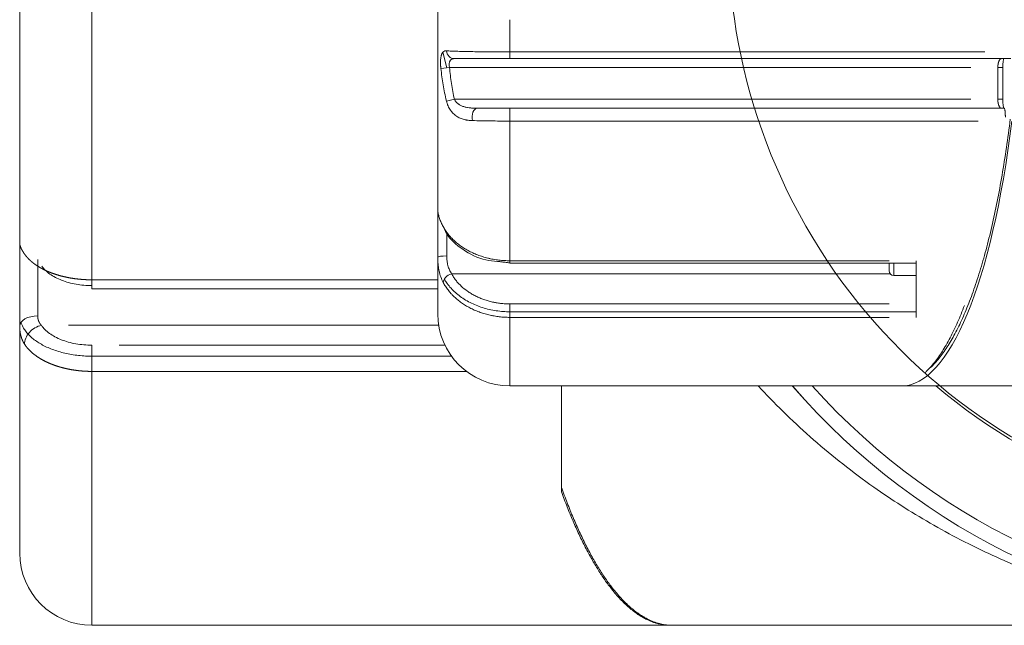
# Model space of a CAD drawing. Header units: millimetres. Extents: x 25069 to 61396, y 8621 to 21558.
# Tile 414 of 656: x 51261 to 51370, y 15318 to 15385. Entities that reach past the tile are written whole.
import ezdxf

# ---------------------------------------------------------------- set-up
doc = ezdxf.new("R2010")
doc.units = ezdxf.units.MM
doc.layers.add('10', color=7, linetype='Continuous')

msp = doc.modelspace()

# ---------------------------------------------------------------- linework, layer by layer
at = {"layer": '10', "color": 7, "linetype": 'Continuous', "lineweight": 15}
for p, q in [((51269.345, 15434.371), (51269.345, 15356.629)), ((51261.345, 15360.708), (51261.345, 15429.036)), ((51261.345, 15360.712), (51261.345, 15429.032)), ((51307.645, 15364.466), (51307.645, 15388.41)), ((51315.645, 15385.433), (51315.645, 15381.862)), ((51308.222, 15381.847), (51308.658, 15380.092)), ((51309.482, 15381.122), (51370.088, 15381.122)), ((51315.645, 15381.862), (51315.645, 15381.122)), ((51315.645, 15381.862), (51368.231, 15381.862)), ((51371.112, 15381.122), (51315.645, 15381.122)), ((51307.993, 15380.024), (51308.949, 15380.122)), ((51366.678, 15380.122), (51308.949, 15380.122)), ((51369.678, 15376.622), (51369.678, 15380.122)), ((51370.231, 15380.122), (51369.678, 15380.122)), ((51370.231, 15380.122), (51370.231, 15376.622)), ((51308.611, 15376.43), (51309.49, 15376.622)), ((51309.49, 15376.622), (51366.677, 15376.622)), ((51370.231, 15376.622), (51369.678, 15376.622)), ((51370.088, 15375.622), (51311.992, 15375.622)), ((51315.645, 15375.622), (51370.39, 15375.622)), ((51315.645, 15374.209), (51315.645, 15375.622)), ((51367.503, 15374.209), (51315.645, 15374.209)), ((51315.645, 15374.209), (51315.645, 15358.74)), ((51307.645, 15364.466), (51307.645, 15359.129)), ((51308.645, 15361.794), (51308.645, 15359.278)), ((51261.345, 15360.712), (51261.345, 15351.511)), ((51263.345, 15358.872), (51263.345, 15352.632)), ((51307.645, 15352.872), (51307.645, 15359.129)), ((51307.645, 15352.872), (51307.645, 15359.112)), ((51315.645, 15358.74), (51357.644, 15358.74)), ((51315.645, 15358.463), (51315.645, 15358.74)), ((51315.645, 15358.463), (51360.645, 15358.463)), ((51357.645, 15357.622), (51357.645, 15358.463)), ((51358.145, 15357.122), (51358.145, 15358.463)), ((51360.645, 15352.472), (51360.645, 15358.74)), ((51357.761, 15357.301), (51309.182, 15357.301)), ((51358.145, 15357.122), (51360.645, 15357.122)), ((51269.345, 15355.629), (51269.345, 15356.629)), ((51269.345, 15356.629), (51307.644, 15356.629)), ((51269.345, 15355.629), (51307.644, 15355.629)), ((51315.645, 15353.963), (51357.644, 15353.963)), ((51315.645, 15352.472), (51315.645, 15353.963)), ((51315.645, 15353.092), (51360.645, 15353.092)), ((51261.345, 15326.372), (51261.345, 15351.511)), ((51266.75, 15351.595), (51307.747, 15351.595)), ((51357.644, 15352.472), (51315.645, 15352.472)), ((51315.645, 15352.472), (51315.645, 15344.872)), ((51261.345, 15326.372), (51261.345, 15351.5)), ((51269.345, 15346.488), (51269.345, 15349.391)), ((51272.345, 15349.391), (51308.441, 15349.391)), ((51269.345, 15348.173), (51309.17, 15348.173)), ((51310.823, 15346.488), (51269.345, 15346.488)), ((51269.345, 15346.488), (51269.345, 15318.372)), ((51315.645, 15344.872), (51358.434, 15344.872)), ((51321.345, 15344.873), (51321.345, 15333.16)), ((51321.345, 15333.648), (51321.345, 15344.873)), ((51358.434, 15344.872), (51359.027, 15344.872)), ((51359.027, 15344.872), (51453.064, 15344.872)), ((51269.345, 15318.372), (51333.635, 15318.372)), ((51333.459, 15318.372), (51404.845, 15318.372))]:
    msp.add_line(p, q, dxfattribs=at)
for centre, radius, start, end in [((51404.845, 15394.872), 65.014, 129.735, 90), ((51358.145, 15357.622), 0.5, 180, 270), ((51315.645, 15352.872), 8, 180, 270), ((51404.845, 15394.872), 76.5, 220.81151, 268.94423), ((51404.845, 15394.872), 76.5, 220.8183, 268.9487), ((51404.845, 15394.872), 74.857, 221.90625, 270), ((51404.845, 15394.872), 65.316, 229.95, 270), ((51269.345, 15326.372), 8, 180, 270)]:
    msp.add_arc(centre, radius, start, end, dxfattribs=at)
for centre, major_axis, ratio, start_param, end_param in [((51309.487, 15382.122), (0, 1), 0.8875783, 1.7050048, 3.1415927), ((51312.01, 15374.622), (0, -1), 0.5567076, 3.1415927, 5.0813855), ((51359.027, 15394.872), (0, 50), 0.2679492, 3.1415927, 4.286352), ((51308.645, 15359.129), (-1, 0), 0.1485803, 4.712389, 6.2831853), ((51309.182, 15356.658), (-0.881, -0.473), 0.5944741, 4.4034464, 6.0328605), ((51263.345, 15351.511), (-2, 0), 0.5600851, 4.712389, 6.2831853), ((51263.75, 15349.957), (-1.659, -1.117), 0.764103, 4.2370459, 5.8359627)]:
    msp.add_ellipse(centre, major_axis=major_axis, ratio=ratio, start_param=start_param, end_param=end_param, dxfattribs=at)
for points, knots in [([(51307.993, 15380.024), (51307.985, 15380.095), (51307.978, 15380.167), (51307.97, 15380.273), (51307.967, 15380.309), (51307.963, 15380.38), (51307.962, 15380.415), (51307.957, 15380.52), (51307.954, 15380.656), (51307.956, 15380.788), (51307.96, 15380.884), (51307.961, 15380.916), (51307.964, 15380.963), (51307.965, 15380.979), (51307.967, 15381.01), (51307.973, 15381.086), (51307.98, 15381.158), (51307.995, 15381.268), (51308.004, 15381.32), (51308.019, 15381.395), (51308.025, 15381.419), (51308.036, 15381.466), (51308.042, 15381.489), (51308.062, 15381.556), (51308.076, 15381.596), (51308.099, 15381.653), (51308.107, 15381.671), (51308.124, 15381.706), (51308.133, 15381.723), (51308.179, 15381.801), (51308.22, 15381.851), (51308.29, 15381.908), (51308.315, 15381.925), (51308.354, 15381.945), (51308.367, 15381.951), (51308.395, 15381.962), (51308.409, 15381.967), (51308.48, 15381.987), (51308.541, 15381.992), (51308.608, 15381.988)], [0, 0, 0, 0, 0.0625, 0.0625, 0.09375, 0.09375, 0.125, 0.125, 0.1875, 0.25, 0.25, 0.28125, 0.28125, 0.296875, 0.296875, 0.3125, 0.375, 0.375, 0.4375, 0.4375, 0.46875, 0.46875, 0.5, 0.5, 0.5625, 0.5625, 0.59375, 0.59375, 0.625, 0.625, 0.75, 0.75, 0.8125, 0.8125, 0.84375, 0.84375, 0.875, 0.875, 1, 1, 1, 1]), ([(51308.608, 15381.988), (51308.777, 15381.978), (51308.966, 15381.968), (51309.227, 15381.957), (51309.307, 15381.954), (51309.39, 15381.95), (51309.446, 15381.948), (51309.475, 15381.947), (51309.618, 15381.942), (51309.737, 15381.938), (51310.104, 15381.926), (51310.366, 15381.919), (51310.781, 15381.909), (51310.924, 15381.906), (51311.144, 15381.901), (51311.218, 15381.9), (51311.369, 15381.897), (51311.445, 15381.896), (51311.833, 15381.889), (51312.152, 15381.884), (51312.809, 15381.876), (51313.147, 15381.873), (51313.582, 15381.869), (51313.713, 15381.868), (51313.846, 15381.867), (51313.934, 15381.867), (51313.979, 15381.867), (51314.201, 15381.865), (51314.38, 15381.864), (51314.918, 15381.862), (51315.28, 15381.862), (51315.645, 15381.862)], [0, 0, 0, 0, 0.125, 0.125, 0.15625, 0.171875, 0.171875, 0.1875, 0.1875, 0.25, 0.25, 0.375, 0.375, 0.4375, 0.4375, 0.46875, 0.46875, 0.5, 0.5, 0.625, 0.625, 0.75, 0.75, 0.78125, 0.796875, 0.796875, 0.8125, 0.8125, 0.875, 0.875, 1, 1, 1, 1]), ([(51309.487, 15381.122), (51309.435, 15381.122), (51309.385, 15381.118), (51309.314, 15381.105), (51309.29, 15381.1), (51309.246, 15381.086), (51309.224, 15381.078), (51309.163, 15381.049), (51309.126, 15381.025), (51309.084, 15380.985), (51309.076, 15380.977), (51309.06, 15380.96), (51309.053, 15380.95), (51309.031, 15380.922), (51309.018, 15380.901), (51308.994, 15380.856), (51308.983, 15380.831), (51308.964, 15380.78), (51308.947, 15380.727), (51308.935, 15380.668), (51308.928, 15380.622), (51308.926, 15380.606), (51308.923, 15380.574), (51308.921, 15380.558), (51308.918, 15380.508), (51308.915, 15380.442), (51308.918, 15380.372), (51308.923, 15380.302), (51308.926, 15380.265), (51308.936, 15380.194), (51308.942, 15380.158), (51308.949, 15380.122)], [0, 0, 0, 0, 0.125, 0.125, 0.1875, 0.1875, 0.25, 0.25, 0.375, 0.375, 0.40625, 0.40625, 0.4375, 0.4375, 0.5, 0.5, 0.5625, 0.5625, 0.625, 0.6875, 0.6875, 0.71875, 0.71875, 0.75, 0.75, 0.8125, 0.875, 0.875, 0.9375, 0.9375, 1, 1, 1, 1]), ([(51315.645, 15381.122), (51315.325, 15381.122), (51315.008, 15381.122), (51314.535, 15381.122), (51314.379, 15381.122), (51314.183, 15381.122), (51314.144, 15381.122), (51314.067, 15381.122), (51313.95, 15381.122), (51313.835, 15381.122), (51313.455, 15381.122), (51313.159, 15381.122), (51312.583, 15381.122), (51312.303, 15381.122), (51311.761, 15381.122), (51311.505, 15381.122), (51311.02, 15381.122), (51310.792, 15381.122), (51310.471, 15381.122), (51310.368, 15381.122), (51310.243, 15381.122), (51310.218, 15381.122), (51310.169, 15381.122), (51310.097, 15381.122), (51310.027, 15381.122), (51309.799, 15381.122), (51309.635, 15381.122), (51309.487, 15381.122)], [0, 0, 0, 0, 0.125, 0.125, 0.1875, 0.1875, 0.203125, 0.203125, 0.21875, 0.25, 0.25, 0.375, 0.375, 0.5, 0.5, 0.625, 0.625, 0.75, 0.75, 0.8125, 0.8125, 0.828125, 0.828125, 0.84375, 0.875, 0.875, 1, 1, 1, 1]), ([(51369.678, 15380.122), (51369.678, 15380.131), (51369.678, 15380.151), (51369.679, 15380.179), (51369.68, 15380.208), (51369.681, 15380.237), (51369.683, 15380.266), (51369.685, 15380.295), (51369.687, 15380.324), (51369.69, 15380.352), (51369.693, 15380.381), (51369.696, 15380.41), (51369.7, 15380.438), (51369.704, 15380.467), (51369.708, 15380.495), (51369.713, 15380.523), (51369.718, 15380.55), (51369.724, 15380.578), (51369.73, 15380.605), (51369.736, 15380.631), (51369.743, 15380.658), (51369.75, 15380.684), (51369.757, 15380.709), (51369.765, 15380.734), (51369.773, 15380.759), (51369.781, 15380.783), (51369.79, 15380.806), (51369.805, 15380.843), (51369.827, 15380.893), (51369.859, 15380.95), (51369.894, 15381.003), (51369.92, 15381.033), (51369.936, 15381.049), (51369.939, 15381.052), (51369.942, 15381.055), (51369.945, 15381.057), (51369.948, 15381.06), (51369.952, 15381.063), (51369.955, 15381.066), (51369.959, 15381.069), (51369.962, 15381.072), (51369.966, 15381.075), (51369.97, 15381.078), (51369.974, 15381.081), (51369.978, 15381.084), (51369.982, 15381.087), (51369.986, 15381.089), (51369.99, 15381.092), (51369.995, 15381.095), (51369.999, 15381.097), (51370.004, 15381.1), (51370.009, 15381.102), (51370.013, 15381.104), (51370.018, 15381.106), (51370.023, 15381.109), (51370.028, 15381.11), (51370.034, 15381.112), (51370.039, 15381.114), (51370.044, 15381.116), (51370.05, 15381.117), (51370.055, 15381.118), (51370.061, 15381.119), (51370.066, 15381.12), (51370.072, 15381.121), (51370.078, 15381.121), (51370.084, 15381.122), (51370.088, 15381.122), (51370.09, 15381.122)], [0, 0, 0, 0, 0.0174996, 0.0350797, 0.0527432, 0.0704925, 0.0883304, 0.1062594, 0.124282, 0.1424006, 0.1606178, 0.1789359, 0.1973572, 0.2158842, 0.2345191, 0.2532642, 0.2721216, 0.2910935, 0.3101821, 0.3293894, 0.3487174, 0.3681683, 0.387744, 0.4074463, 0.4272773, 0.4472387, 0.4673325, 0.4875603, 0.5456912, 0.6073263, 0.6724924, 0.7412124, 0.7462039, 0.7513367, 0.7566108, 0.7620261, 0.7675826, 0.7732805, 0.7791196, 0.7851001, 0.7912219, 0.7974849, 0.8038893, 0.810435, 0.8171221, 0.8239504, 0.8309202, 0.8380312, 0.8452836, 0.8526773, 0.8602124, 0.8678889, 0.8757067, 0.8836659, 0.8917664, 0.9000083, 0.9083916, 0.9169162, 0.9255822, 0.9343896, 0.9433384, 0.9524285, 0.96166, 0.971033, 0.9805473, 0.9902029, 1, 1, 1, 1]), ([(51370.334, 15381.138), (51370.322, 15381.086), (51370.31, 15381.032), (51370.285, 15380.892), (51370.273, 15380.803), (51370.252, 15380.617), (51370.244, 15380.52), (51370.234, 15380.323), (51370.231, 15380.222), (51370.231, 15380.122)], [0, 0, 0, 0, 0.1838681, 0.1838681, 0.4559121, 0.4559121, 0.727956, 0.727956, 1, 1, 1, 1]), ([(51308.611, 15376.43), (51308.468, 15377.021), (51308.349, 15377.618), (51308.145, 15378.817), (51308.062, 15379.42), (51307.993, 15380.024)], [0, 0, 0, 0, 0.5, 0.5, 1, 1, 1, 1]), ([(51308.949, 15380.122), (51309.009, 15379.534), (51309.082, 15378.948), (51309.26, 15377.78), (51309.364, 15377.199), (51309.49, 15376.622)], [0, 0, 0, 0, 0.5, 0.5, 1, 1, 1, 1]), ([(51309.49, 15376.622), (51309.516, 15376.563), (51309.546, 15376.507), (51309.598, 15376.428), (51309.616, 15376.403), (51309.644, 15376.365), (51309.654, 15376.353), (51309.674, 15376.329), (51309.684, 15376.317), (51309.735, 15376.26), (51309.779, 15376.217), (51309.847, 15376.158), (51309.87, 15376.14), (51309.918, 15376.103), (51309.942, 15376.086), (51310.016, 15376.035), (51310.067, 15376.005), (51310.17, 15375.949), (51310.223, 15375.924), (51310.33, 15375.877), (51310.384, 15375.856), (51310.495, 15375.816), (51310.551, 15375.799), (51310.719, 15375.751), (51310.832, 15375.726), (51311.062, 15375.684), (51311.178, 15375.668), (51311.355, 15375.65), (51311.414, 15375.645), (51311.532, 15375.636), (51311.591, 15375.632), (51311.77, 15375.624), (51311.89, 15375.622), (51312.01, 15375.622)], [0, 0, 0, 0, 0.0625, 0.0625, 0.09375, 0.09375, 0.109375, 0.109375, 0.125, 0.125, 0.1875, 0.1875, 0.21875, 0.21875, 0.25, 0.25, 0.3125, 0.3125, 0.375, 0.375, 0.4375, 0.4375, 0.5, 0.5, 0.625, 0.625, 0.75, 0.75, 0.8125, 0.8125, 0.875, 0.875, 1, 1, 1, 1]), ([(51370.09, 15375.622), (51370.086, 15375.622), (51370.077, 15375.622), (51370.064, 15375.624), (51370.052, 15375.626), (51370.04, 15375.629), (51370.029, 15375.633), (51370.018, 15375.637), (51370.007, 15375.642), (51369.997, 15375.648), (51369.988, 15375.653), (51369.978, 15375.66), (51369.97, 15375.666), (51369.961, 15375.672), (51369.954, 15375.679), (51369.946, 15375.685), (51369.939, 15375.691), (51369.921, 15375.709), (51369.894, 15375.741), (51369.858, 15375.793), (51369.827, 15375.851), (51369.806, 15375.897), (51369.794, 15375.926), (51369.79, 15375.937), (51369.786, 15375.949), (51369.781, 15375.96), (51369.777, 15375.972), (51369.773, 15375.984), (51369.769, 15375.996), (51369.765, 15376.008), (51369.762, 15376.02), (51369.758, 15376.032), (51369.754, 15376.045), (51369.751, 15376.057), (51369.747, 15376.07), (51369.744, 15376.083), (51369.74, 15376.095), (51369.737, 15376.108), (51369.734, 15376.121), (51369.731, 15376.135), (51369.728, 15376.148), (51369.725, 15376.161), (51369.722, 15376.174), (51369.72, 15376.188), (51369.717, 15376.201), (51369.714, 15376.215), (51369.712, 15376.229), (51369.71, 15376.242), (51369.707, 15376.256), (51369.705, 15376.27), (51369.703, 15376.284), (51369.701, 15376.298), (51369.699, 15376.312), (51369.697, 15376.326), (51369.696, 15376.34), (51369.694, 15376.354), (51369.692, 15376.368), (51369.691, 15376.382), (51369.689, 15376.396), (51369.688, 15376.41), (51369.687, 15376.424), (51369.686, 15376.438), (51369.685, 15376.452), (51369.684, 15376.467), (51369.683, 15376.481), (51369.682, 15376.495), (51369.681, 15376.509), (51369.68, 15376.523), (51369.68, 15376.537), (51369.679, 15376.552), (51369.679, 15376.566), (51369.679, 15376.58), (51369.679, 15376.594), (51369.678, 15376.608), (51369.678, 15376.617), (51369.678, 15376.622)], [0, 0, 0, 0, 0.0212514, 0.0418256, 0.0617227, 0.0809428, 0.0994857, 0.1173516, 0.1345405, 0.1510524, 0.1668873, 0.1820452, 0.1965263, 0.2103305, 0.2234579, 0.2359085, 0.2476825, 0.25878, 0.3275208, 0.3926935, 0.4543207, 0.5124295, 0.5223705, 0.532279, 0.5421552, 0.5519992, 0.5618114, 0.571592, 0.581341, 0.5910589, 0.6007457, 0.6104017, 0.6200271, 0.6296222, 0.6391872, 0.6487223, 0.6582278, 0.6677038, 0.6771507, 0.6865686, 0.6959578, 0.7053186, 0.7146512, 0.7239559, 0.7332328, 0.7424823, 0.7517046, 0.7609, 0.7700686, 0.7792109, 0.7883271, 0.7974173, 0.806482, 0.8155213, 0.8245356, 0.833525, 0.84249, 0.8514307, 0.8603475, 0.8692407, 0.8781104, 0.8869571, 0.895781, 0.9045824, 0.9133616, 0.922119, 0.9308547, 0.9395691, 0.9482626, 0.9569353, 0.9655877, 0.9742201, 0.9828327, 0.9914259, 1, 1, 1, 1]), ([(51370.231, 15376.622), (51370.231, 15376.521), (51370.234, 15376.421), (51370.244, 15376.223), (51370.252, 15376.127), (51370.273, 15375.941), (51370.285, 15375.852), (51370.31, 15375.713), (51370.321, 15375.66), (51370.333, 15375.61)], [0, 0, 0, 0, 0.2731868, 0.2731868, 0.5463737, 0.5463737, 0.8195605, 0.8195605, 1, 1, 1, 1]), ([(51311.491, 15374.261), (51311.329, 15374.266), (51311.171, 15374.277), (51310.976, 15374.303), (51310.937, 15374.308), (51310.86, 15374.32), (51310.822, 15374.327), (51310.708, 15374.349), (51310.633, 15374.366), (51310.411, 15374.423), (51310.268, 15374.471), (51310.06, 15374.56), (51309.992, 15374.592), (51309.859, 15374.663), (51309.793, 15374.702), (51309.712, 15374.755), (51309.696, 15374.766), (51309.664, 15374.788), (51309.616, 15374.822), (51309.57, 15374.857), (51309.479, 15374.931), (51309.42, 15374.983), (51309.306, 15375.095), (51309.251, 15375.155), (51309.185, 15375.234), (51309.172, 15375.25), (51309.146, 15375.283), (51309.133, 15375.3), (51309.095, 15375.351), (51309.07, 15375.385), (51308.998, 15375.492), (51308.952, 15375.566), (51308.867, 15375.722), (51308.828, 15375.803), (51308.782, 15375.91), (51308.773, 15375.932), (51308.755, 15375.975), (51308.729, 15376.041), (51308.705, 15376.108), (51308.661, 15376.243), (51308.634, 15376.335), (51308.611, 15376.43)], [0, 0, 0, 0, 0.125, 0.125, 0.15625, 0.15625, 0.1875, 0.1875, 0.25, 0.25, 0.375, 0.375, 0.4375, 0.4375, 0.5, 0.5, 0.515625, 0.515625, 0.53125, 0.5625, 0.5625, 0.625, 0.625, 0.6875, 0.6875, 0.703125, 0.703125, 0.71875, 0.71875, 0.75, 0.75, 0.8125, 0.8125, 0.875, 0.875, 0.890625, 0.890625, 0.90625, 0.9375, 0.9375, 1, 1, 1, 1]), ([(51312.01, 15375.622), (51312.279, 15375.622), (51312.558, 15375.622), (51313.136, 15375.622), (51313.435, 15375.622), (51314.054, 15375.622), (51314.367, 15375.622), (51315, 15375.622), (51315.321, 15375.622), (51315.645, 15375.622)], [0, 0, 0, 0, 0.25, 0.25, 0.5, 0.5, 0.75, 0.75, 1, 1, 1, 1]), ([(51370.514, 15374.622), (51370.514, 15374.688), (51370.514, 15374.752), (51370.511, 15374.848), (51370.51, 15374.88), (51370.508, 15374.942), (51370.507, 15374.973), (51370.502, 15375.064), (51370.498, 15375.123), (51370.489, 15375.232), (51370.484, 15375.283), (51370.472, 15375.376), (51370.466, 15375.417), (51370.452, 15375.49), (51370.445, 15375.521), (51370.43, 15375.571), (51370.422, 15375.59), (51370.41, 15375.609), (51370.406, 15375.614), (51370.398, 15375.62), (51370.394, 15375.622), (51370.39, 15375.622)], [0, 0, 0, 0, 0.125, 0.125, 0.1875, 0.1875, 0.25, 0.25, 0.375, 0.375, 0.5, 0.5, 0.625, 0.625, 0.75, 0.75, 0.875, 0.875, 0.9375, 0.9375, 1, 1, 1, 1]), ([(51371.056, 15374.431), (51370.925, 15373.356), (51370.784, 15372.3), (51370.482, 15370.226), (51370.322, 15369.21), (51369.981, 15367.223), (51369.801, 15366.252), (51369.423, 15364.36), (51369.225, 15363.44), (51368.812, 15361.654), (51368.597, 15360.789), (51368.151, 15359.118), (51367.92, 15358.312), (51367.442, 15356.764), (51367.196, 15356.022), (51366.691, 15354.606), (51366.431, 15353.932), (51365.9, 15352.654), (51365.628, 15352.05), (51365.073, 15350.918), (51364.791, 15350.388), (51364.216, 15349.406), (51363.924, 15348.954), (51363.332, 15348.127), (51363.032, 15347.754), (51362.563, 15347.239), (51362.396, 15347.069), (51362.229, 15346.911)], [0, 0, 0, 0, 0.0797035, 0.0797035, 0.159407, 0.159407, 0.2391105, 0.2391105, 0.318814, 0.318814, 0.3985175, 0.3985175, 0.478221, 0.478221, 0.5579245, 0.5579245, 0.637628, 0.637628, 0.7173315, 0.7173315, 0.797035, 0.797035, 0.8767385, 0.8767385, 0.956442, 0.956442, 1, 1, 1, 1]), ([(51315.645, 15374.209), (51315.46, 15374.209), (51315.092, 15374.209), (51314.729, 15374.211), (51314.187, 15374.214), (51313.829, 15374.218), (51313.299, 15374.224), (51313.125, 15374.227), (51312.783, 15374.232), (51312.615, 15374.235), (51312.119, 15374.245), (51311.799, 15374.253), (51311.491, 15374.261)], [0, 0, 0, 0, 0.125, 0.25, 0.25, 0.5, 0.5, 0.625, 0.625, 0.75, 0.75, 1, 1, 1, 1]), ([(51307.645, 15364.466), (51307.645, 15364.367), (51307.653, 15364.258), (51307.679, 15364.08), (51307.69, 15364.018), (51307.717, 15363.89), (51307.733, 15363.824), (51307.788, 15363.617), (51307.833, 15363.473), (51307.943, 15363.172), (51308.008, 15363.015), (51308.081, 15362.852)], [0, 0, 0, 0, 0.25, 0.25, 0.375, 0.375, 0.5, 0.5, 0.75, 0.75, 1, 1, 1, 1]), ([(51308.081, 15362.852), (51308.149, 15362.702), (51308.299, 15362.408), (51308.567, 15361.984), (51308.774, 15361.712), (51308.94, 15361.512), (51308.997, 15361.446), (51309.085, 15361.348), (51309.115, 15361.316), (51309.176, 15361.251), (51309.329, 15361.092), (51309.621, 15360.817), (51310.045, 15360.476), (51310.349, 15360.266), (51310.665, 15360.064), (51310.829, 15359.967), (51311.168, 15359.783), (51311.514, 15359.609), (51312.054, 15359.383), (51312.615, 15359.188), (51313.003, 15359.08), (51313.25, 15359.02), (51313.299, 15359.008), (51313.399, 15358.985), (51313.449, 15358.974), (51313.599, 15358.942), (51313.7, 15358.923), (51314.002, 15358.868), (51314.407, 15358.807), (51315.022, 15358.753), (51315.436, 15358.74), (51315.645, 15358.74)], [0, 0, 0, 0, 0.0625, 0.125, 0.1875, 0.1875, 0.21875, 0.21875, 0.234375, 0.234375, 0.25, 0.3125, 0.375, 0.4375, 0.4375, 0.5, 0.5, 0.5625, 0.625, 0.6875, 0.75, 0.75, 0.765625, 0.765625, 0.78125, 0.78125, 0.8125, 0.8125, 0.875, 0.9375, 1, 1, 1, 1]), ([(51308.296, 15362.545), (51308.376, 15362.281), (51308.776, 15361.289), (51310.368, 15359.907), (51312.415, 15358.84), (51313.814, 15358.686), (51314.253, 15358.672)], [0, 0, 0, 0, 0.1202001, 0.4732109, 0.8404026, 1, 1, 1, 1]), ([(51261.345, 15360.712), (51261.345, 15360.708), (51261.345, 15360.701), (51261.345, 15360.689), (51261.345, 15360.677), (51261.346, 15360.664), (51261.347, 15360.652), (51261.348, 15360.639), (51261.349, 15360.627), (51261.35, 15360.614), (51261.352, 15360.601), (51261.354, 15360.588), (51261.356, 15360.574), (51261.358, 15360.561), (51261.36, 15360.547), (51261.363, 15360.534), (51261.366, 15360.52), (51261.369, 15360.506), (51261.372, 15360.491), (51261.375, 15360.477), (51261.379, 15360.462), (51261.383, 15360.448), (51261.387, 15360.433), (51261.391, 15360.418), (51261.395, 15360.403), (51261.4, 15360.387), (51261.405, 15360.372), (51261.41, 15360.356), (51261.415, 15360.341), (51261.42, 15360.325), (51261.426, 15360.309), (51261.432, 15360.292), (51261.438, 15360.276), (51261.444, 15360.259), (51261.451, 15360.243), (51261.457, 15360.226), (51261.464, 15360.209), (51261.472, 15360.192), (51261.479, 15360.175), (51261.487, 15360.157), (51261.494, 15360.14), (51261.502, 15360.122), (51261.511, 15360.104), (51261.519, 15360.086), (51261.528, 15360.068), (51261.537, 15360.05), (51261.546, 15360.031), (51261.555, 15360.013), (51261.565, 15359.994), (51261.575, 15359.975), (51261.585, 15359.956), (51261.595, 15359.937), (51261.606, 15359.918), (51261.617, 15359.899), (51261.628, 15359.879), (51261.639, 15359.859), (51261.65, 15359.839), (51261.662, 15359.819), (51261.674, 15359.799), (51261.686, 15359.779), (51261.699, 15359.759), (51261.711, 15359.738), (51261.724, 15359.718), (51261.737, 15359.697), (51261.751, 15359.676), (51261.764, 15359.655), (51261.778, 15359.634), (51261.792, 15359.612), (51261.806, 15359.591), (51261.821, 15359.569), (51261.836, 15359.547), (51261.851, 15359.526), (51261.866, 15359.504), (51261.882, 15359.482), (51261.898, 15359.459), (51261.914, 15359.437), (51261.925, 15359.422), (51261.93, 15359.414)], [0, 0, 0, 0, 0.0126975, 0.0254076, 0.0381303, 0.0508659, 0.0636146, 0.0763766, 0.089152, 0.1019411, 0.114744, 0.127561, 0.1403923, 0.1532379, 0.1660982, 0.1789734, 0.1918635, 0.2047689, 0.2176896, 0.230626, 0.2435782, 0.2565463, 0.2695307, 0.2825314, 0.2955486, 0.3085827, 0.3216337, 0.3347018, 0.3477873, 0.3608903, 0.374011, 0.3871496, 0.4003064, 0.4134814, 0.4266749, 0.4398871, 0.4531182, 0.4663684, 0.4796377, 0.4929266, 0.5062351, 0.5195633, 0.5329116, 0.5462802, 0.5596691, 0.5730785, 0.5865088, 0.59996, 0.6134323, 0.626926, 0.6404412, 0.6539782, 0.667537, 0.6811179, 0.6947211, 0.7083467, 0.721995, 0.7356661, 0.7493602, 0.7630775, 0.7768183, 0.7905825, 0.8043706, 0.8181826, 0.8320187, 0.8458791, 0.859764, 0.8736736, 0.887608, 0.9015674, 0.9155521, 0.9295622, 0.9435979, 0.9576593, 0.9717467, 0.9858602, 1, 1, 1, 1]), ([(51261.93, 15359.414), (51261.935, 15359.407), (51261.946, 15359.392), (51261.963, 15359.37), (51261.979, 15359.349), (51261.996, 15359.327), (51262.013, 15359.305), (51262.03, 15359.283), (51262.047, 15359.262), (51262.064, 15359.24), (51262.082, 15359.219), (51262.1, 15359.198), (51262.118, 15359.176), (51262.136, 15359.155), (51262.155, 15359.134), (51262.173, 15359.113), (51262.192, 15359.092), (51262.211, 15359.071), (51262.23, 15359.05), (51262.249, 15359.03), (51262.268, 15359.009), (51262.288, 15358.989), (51262.308, 15358.968), (51262.328, 15358.948), (51262.348, 15358.927), (51262.368, 15358.907), (51262.389, 15358.887), (51262.409, 15358.867), (51262.43, 15358.847), (51262.451, 15358.827), (51262.472, 15358.807), (51262.493, 15358.787), (51262.515, 15358.768), (51262.536, 15358.748), (51262.558, 15358.729), (51262.58, 15358.709), (51262.602, 15358.69), (51262.624, 15358.671), (51262.646, 15358.652), (51262.669, 15358.633), (51262.691, 15358.614), (51262.714, 15358.595), (51262.737, 15358.576), (51262.76, 15358.557), (51262.783, 15358.539), (51262.807, 15358.52), (51262.83, 15358.502), (51262.854, 15358.483), (51262.878, 15358.465), (51262.901, 15358.447), (51262.925, 15358.429), (51262.95, 15358.411), (51262.974, 15358.393), (51262.998, 15358.375), (51263.023, 15358.357), (51263.048, 15358.339), (51263.073, 15358.322), (51263.097, 15358.304), (51263.123, 15358.287), (51263.148, 15358.27), (51263.173, 15358.252), (51263.199, 15358.235), (51263.224, 15358.218), (51263.25, 15358.201), (51263.276, 15358.185), (51263.302, 15358.168), (51263.328, 15358.151), (51263.354, 15358.135), (51263.38, 15358.118), (51263.407, 15358.102), (51263.433, 15358.085), (51263.46, 15358.069), (51263.487, 15358.053), (51263.513, 15358.037), (51263.54, 15358.021), (51263.567, 15358.005), (51263.595, 15357.99), (51263.622, 15357.974), (51263.649, 15357.958), (51263.677, 15357.943), (51263.704, 15357.928), (51263.732, 15357.912), (51263.76, 15357.897), (51263.788, 15357.882), (51263.816, 15357.867), (51263.844, 15357.852), (51263.872, 15357.837), (51263.9, 15357.823), (51263.929, 15357.808), (51263.957, 15357.793), (51263.986, 15357.779), (51264.014, 15357.765), (51264.043, 15357.75), (51264.072, 15357.736), (51264.101, 15357.722), (51264.13, 15357.708), (51264.159, 15357.694), (51264.188, 15357.681), (51264.217, 15357.667), (51264.246, 15357.653), (51264.276, 15357.64), (51264.305, 15357.626), (51264.335, 15357.613), (51264.364, 15357.6), (51264.394, 15357.587), (51264.424, 15357.574), (51264.453, 15357.561), (51264.483, 15357.548), (51264.513, 15357.535), (51264.543, 15357.523), (51264.573, 15357.51), (51264.604, 15357.498), (51264.634, 15357.485), (51264.664, 15357.473), (51264.695, 15357.461), (51264.725, 15357.449), (51264.755, 15357.437), (51264.786, 15357.425), (51264.817, 15357.413), (51264.847, 15357.402), (51264.891, 15357.385), (51264.947, 15357.364), (51265.017, 15357.339), (51265.087, 15357.314), (51265.157, 15357.29), (51265.228, 15357.266), (51265.299, 15357.242), (51265.37, 15357.219), (51265.442, 15357.196), (51265.515, 15357.174), (51265.588, 15357.152), (51265.661, 15357.131), (51265.734, 15357.11), (51265.808, 15357.089), (51265.882, 15357.069), (51265.956, 15357.05), (51266.031, 15357.03), (51266.106, 15357.011), (51266.181, 15356.993), (51266.257, 15356.975), (51266.333, 15356.958), (51266.409, 15356.941), (51266.486, 15356.924), (51266.562, 15356.908), (51266.639, 15356.892), (51266.717, 15356.877), (51266.794, 15356.862), (51266.872, 15356.848), (51266.95, 15356.834), (51267.028, 15356.821), (51267.106, 15356.808), (51267.185, 15356.795), (51267.263, 15356.783), (51267.342, 15356.771), (51267.421, 15356.76), (51267.5, 15356.75), (51267.58, 15356.739), (51267.659, 15356.73), (51267.739, 15356.72), (51267.818, 15356.711), (51267.898, 15356.703), (51267.978, 15356.695), (51268.058, 15356.687), (51268.138, 15356.68), (51268.218, 15356.674), (51268.299, 15356.668), (51268.379, 15356.662), (51268.459, 15356.657), (51268.54, 15356.652), (51268.62, 15356.648), (51268.701, 15356.644), (51268.781, 15356.64), (51268.862, 15356.637), (51268.942, 15356.635), (51269.023, 15356.633), (51269.103, 15356.631), (51269.184, 15356.63), (51269.264, 15356.629), (51269.318, 15356.629), (51269.345, 15356.629)], [0, 0, 0, 0, 0.0045067, 0.0090084, 0.013505, 0.0179965, 0.022483, 0.0269644, 0.0314407, 0.035912, 0.0403782, 0.0448393, 0.0492954, 0.0537464, 0.0581924, 0.0626333, 0.0670691, 0.0714999, 0.0759256, 0.0803463, 0.0847618, 0.0891724, 0.0935778, 0.0979782, 0.1023735, 0.1067638, 0.111149, 0.1155292, 0.1199042, 0.1242743, 0.1286392, 0.1329991, 0.1373539, 0.1417037, 0.1460484, 0.1503881, 0.1547227, 0.1590522, 0.1633766, 0.167696, 0.1720104, 0.1763197, 0.1806239, 0.184923, 0.1892171, 0.1935061, 0.1977901, 0.202069, 0.2063429, 0.2106117, 0.2148754, 0.2191341, 0.2233877, 0.2276362, 0.2318797, 0.2361181, 0.2403515, 0.2445798, 0.248803, 0.2530212, 0.2572344, 0.2614424, 0.2656454, 0.2698434, 0.2740363, 0.2782241, 0.2824069, 0.2865846, 0.2907572, 0.2949248, 0.2990874, 0.3032449, 0.3073973, 0.3115446, 0.3156869, 0.3198242, 0.3239564, 0.3280835, 0.3322056, 0.3363226, 0.3404346, 0.3445415, 0.3486433, 0.3527401, 0.3568319, 0.3609186, 0.3650002, 0.3690768, 0.3731483, 0.3772148, 0.3812762, 0.3853325, 0.3893838, 0.3934301, 0.3974713, 0.4015074, 0.4055385, 0.4095645, 0.4135855, 0.4176014, 0.4216123, 0.4256181, 0.4296189, 0.4336146, 0.4376052, 0.4415908, 0.4455714, 0.4495469, 0.4535174, 0.4574828, 0.4614431, 0.4653984, 0.4693487, 0.4732939, 0.4772341, 0.4811692, 0.4850992, 0.4890242, 0.4929442, 0.4968591, 0.500769, 0.5095165, 0.518259, 0.5269965, 0.5357291, 0.5444567, 0.5531793, 0.561897, 0.5706098, 0.5793175, 0.5880203, 0.5967182, 0.6054111, 0.6140991, 0.6227822, 0.6314603, 0.6401335, 0.6488017, 0.657465, 0.6661234, 0.6747769, 0.6834255, 0.6920691, 0.7007079, 0.7093417, 0.7179707, 0.7265947, 0.7352138, 0.7438281, 0.7524375, 0.761042, 0.7696416, 0.7782363, 0.7868261, 0.7954111, 0.8039913, 0.8125665, 0.8211369, 0.8297025, 0.8382632, 0.846819, 0.85537, 0.8639162, 0.8724575, 0.880994, 0.8895257, 0.8980526, 0.9065746, 0.9150918, 0.9236042, 0.9321118, 0.9406146, 0.9491126, 0.9576058, 0.9660942, 0.9745778, 0.9830567, 0.9915307, 1, 1, 1, 1]), ([(51308.645, 15359.278), (51308.645, 15359.087), (51308.655, 15358.902), (51308.688, 15358.632), (51308.702, 15358.544), (51308.727, 15358.413), (51308.736, 15358.369), (51308.756, 15358.283), (51308.767, 15358.24), (51308.824, 15358.028), (51308.881, 15357.87), (51309.016, 15357.571), (51309.094, 15357.432), (51309.182, 15357.301)], [0, 0, 0, 0, 0.25, 0.25, 0.375, 0.375, 0.4375, 0.4375, 0.5, 0.5, 0.75, 0.75, 1, 1, 1, 1]), ([(51269.345, 15355.991), (51268.746, 15355.991), (51268.162, 15356.041), (51267.308, 15356.191), (51267.029, 15356.254), (51266.495, 15356.4), (51266.239, 15356.485), (51265.748, 15356.675), (51265.512, 15356.782), (51265.075, 15357.012), (51264.873, 15357.136), (51264.501, 15357.4), (51264.331, 15357.54), (51264.028, 15357.836), (51263.896, 15357.989), (51263.784, 15358.148)], [0, 0, 0, 0, 0.25, 0.25, 0.375, 0.375, 0.5, 0.5, 0.625, 0.625, 0.75, 0.75, 0.875, 0.875, 1, 1, 1, 1]), ([(51308.259, 15356.329), (51308.156, 15356.523), (51308.066, 15356.727), (51307.912, 15357.157), (51307.847, 15357.383), (51307.77, 15357.741), (51307.747, 15357.862), (51307.709, 15358.107), (51307.694, 15358.231), (51307.656, 15358.608), (51307.645, 15358.865), (51307.645, 15359.129)], [0, 0, 0, 0, 0.25, 0.25, 0.5, 0.5, 0.625, 0.625, 0.75, 0.75, 1, 1, 1, 1]), ([(51309.182, 15357.301), (51309.248, 15357.178), (51309.391, 15356.937), (51309.638, 15356.589), (51309.825, 15356.367), (51309.949, 15356.231), (51309.974, 15356.204), (51310.025, 15356.15), (51310.051, 15356.124), (51310.129, 15356.044), (51310.182, 15355.992), (51310.454, 15355.736), (51310.689, 15355.545), (51311.068, 15355.279), (51311.329, 15355.109), (51311.607, 15354.953), (51311.895, 15354.804), (51312.188, 15354.664), (51312.643, 15354.481), (51313.114, 15354.324), (51313.438, 15354.237), (51313.686, 15354.179), (51313.769, 15354.161), (51313.894, 15354.135), (51313.936, 15354.127), (51314.02, 15354.111), (51314.231, 15354.072), (51314.612, 15354.017), (51315.125, 15353.973), (51315.471, 15353.963), (51315.645, 15353.963)], [0, 0, 0, 0, 0.0625, 0.125, 0.1875, 0.1875, 0.203125, 0.203125, 0.21875, 0.21875, 0.25, 0.25, 0.375, 0.375, 0.4375, 0.5, 0.5, 0.5625, 0.625, 0.6875, 0.75, 0.75, 0.78125, 0.78125, 0.796875, 0.796875, 0.8125, 0.875, 0.9375, 1, 1, 1, 1]), ([(51315.645, 15352.472), (51315.446, 15352.472), (51315.052, 15352.484), (51314.466, 15352.535), (51314.079, 15352.591), (51313.838, 15352.634), (51313.79, 15352.643), (51313.694, 15352.661), (51313.646, 15352.67), (51313.502, 15352.7), (51313.407, 15352.721), (51313.125, 15352.789), (51312.754, 15352.889), (51312.216, 15353.069), (51311.696, 15353.281), (51311.361, 15353.442), (51311.033, 15353.614), (51310.874, 15353.704), (51310.565, 15353.893), (51310.267, 15354.089), (51309.849, 15354.408), (51309.59, 15354.637), (51309.403, 15354.815), (51309.342, 15354.875), (51309.253, 15354.967), (51309.223, 15354.998), (51309.165, 15355.06), (51309.022, 15355.216), (51308.781, 15355.506), (51308.498, 15355.908), (51308.334, 15356.187), (51308.259, 15356.329)], [0, 0, 0, 0, 0.0625, 0.125, 0.1875, 0.1875, 0.203125, 0.203125, 0.21875, 0.21875, 0.25, 0.25, 0.3125, 0.375, 0.4375, 0.5, 0.5, 0.5625, 0.5625, 0.625, 0.6875, 0.75, 0.75, 0.78125, 0.78125, 0.796875, 0.796875, 0.8125, 0.875, 0.9375, 1, 1, 1, 1]), ([(51315.645, 15353.092), (51315.396, 15353.092), (51314.886, 15353.111), (51314.381, 15353.166), (51313.864, 15353.243), (51313.606, 15353.292), (51312.846, 15353.468), (51312.362, 15353.621), (51311.436, 15353.999), (51310.991, 15354.227), (51310.18, 15354.739), (51309.81, 15355.022), (51309.308, 15355.491), (51309.15, 15355.656), (51308.857, 15355.992), (51308.723, 15356.164), (51308.516, 15356.46), (51308.439, 15356.581), (51308.366, 15356.704)], [0, 0, 0, 0, 0.0814907, 0.1675637, 0.1675637, 0.2536367, 0.2536367, 0.4257826, 0.4257826, 0.5979285, 0.5979285, 0.7700745, 0.7700745, 0.8561475, 0.8561475, 0.9422204, 0.9422204, 1, 1, 1, 1]), ([(51361.65, 15346.366), (51361.686, 15346.4), (51361.862, 15346.568), (51362.196, 15346.917), (51362.646, 15347.451), (51363.1, 15348.06), (51363.533, 15348.71), (51363.963, 15349.419), (51364.39, 15350.192), (51364.814, 15351.034), (51365.221, 15351.914), (51365.613, 15352.829), (51365.866, 15353.467), (51365.99, 15353.792)], [0, 0, 0, 0, 0.0229304, 0.1140892, 0.2180862, 0.3188421, 0.4163576, 0.5106339, 0.6127952, 0.7127028, 0.8103584, 0.905764, 1, 1, 1, 1]), ([(51263.345, 15352.632), (51263.345, 15352.625), (51263.345, 15352.612), (51263.345, 15352.593), (51263.345, 15352.575), (51263.346, 15352.556), (51263.347, 15352.537), (51263.348, 15352.519), (51263.349, 15352.5), (51263.35, 15352.482), (51263.352, 15352.463), (51263.354, 15352.445), (51263.356, 15352.427), (51263.358, 15352.409), (51263.36, 15352.391), (51263.363, 15352.373), (51263.365, 15352.356), (51263.368, 15352.338), (51263.371, 15352.321), (51263.375, 15352.303), (51263.378, 15352.286), (51263.382, 15352.269), (51263.386, 15352.252), (51263.39, 15352.235), (51263.394, 15352.218), (51263.398, 15352.201), (51263.403, 15352.185), (51263.407, 15352.168), (51263.412, 15352.152), (51263.417, 15352.136), (51263.423, 15352.119), (51263.428, 15352.103), (51263.434, 15352.087), (51263.44, 15352.071), (51263.446, 15352.056), (51263.452, 15352.04), (51263.459, 15352.024), (51263.465, 15352.009), (51263.472, 15351.993), (51263.479, 15351.978), (51263.486, 15351.963), (51263.493, 15351.948), (51263.501, 15351.933), (51263.509, 15351.918), (51263.517, 15351.904), (51263.525, 15351.889), (51263.533, 15351.875), (51263.541, 15351.86), (51263.55, 15351.846), (51263.559, 15351.832), (51263.568, 15351.818), (51263.577, 15351.804), (51263.587, 15351.79), (51263.596, 15351.776), (51263.606, 15351.762), (51263.616, 15351.749), (51263.626, 15351.736), (51263.636, 15351.722), (51263.647, 15351.709), (51263.658, 15351.696), (51263.669, 15351.683), (51263.68, 15351.67), (51263.691, 15351.657), (51263.702, 15351.645), (51263.714, 15351.632), (51263.726, 15351.62), (51263.738, 15351.607), (51263.746, 15351.599), (51263.75, 15351.595)], [0, 0, 0, 0, 0.0150378, 0.0300579, 0.0450612, 0.0600487, 0.0750214, 0.0899803, 0.1049264, 0.1198607, 0.1347841, 0.1496977, 0.1646025, 0.1794995, 0.1943897, 0.2092741, 0.2241537, 0.2390296, 0.2539026, 0.268774, 0.2836446, 0.2985154, 0.3133876, 0.3282621, 0.3431398, 0.3580219, 0.3729093, 0.3878031, 0.4027042, 0.4176137, 0.4325325, 0.4474617, 0.4624023, 0.4773552, 0.4923215, 0.5073021, 0.5222981, 0.5373104, 0.55234, 0.5673879, 0.5824551, 0.5975426, 0.6126512, 0.627782, 0.642936, 0.6581141, 0.6733172, 0.6885463, 0.7038023, 0.7190863, 0.734399, 0.7497415, 0.7651146, 0.7805193, 0.7959565, 0.8114271, 0.826932, 0.8424721, 0.8580482, 0.8736613, 0.8893122, 0.9050019, 0.920731, 0.9365006, 0.9523115, 0.9681644, 0.9840603, 1, 1, 1, 1]), ([(51261.885, 15349.498), (51261.88, 15349.505), (51261.87, 15349.521), (51261.855, 15349.544), (51261.841, 15349.567), (51261.826, 15349.591), (51261.812, 15349.614), (51261.798, 15349.638), (51261.785, 15349.662), (51261.771, 15349.686), (51261.758, 15349.71), (51261.745, 15349.734), (51261.732, 15349.759), (51261.72, 15349.783), (51261.707, 15349.808), (51261.695, 15349.832), (51261.683, 15349.857), (51261.672, 15349.882), (51261.66, 15349.907), (51261.649, 15349.932), (51261.638, 15349.957), (51261.627, 15349.982), (51261.617, 15350.008), (51261.606, 15350.033), (51261.596, 15350.059), (51261.586, 15350.085), (51261.576, 15350.11), (51261.567, 15350.136), (51261.558, 15350.162), (51261.548, 15350.189), (51261.54, 15350.215), (51261.531, 15350.241), (51261.522, 15350.268), (51261.514, 15350.294), (51261.506, 15350.321), (51261.498, 15350.347), (51261.491, 15350.374), (51261.483, 15350.401), (51261.476, 15350.428), (51261.469, 15350.455), (51261.462, 15350.482), (51261.456, 15350.509), (51261.449, 15350.537), (51261.443, 15350.564), (51261.437, 15350.592), (51261.431, 15350.619), (51261.425, 15350.647), (51261.42, 15350.675), (51261.415, 15350.702), (51261.41, 15350.73), (51261.405, 15350.758), (51261.4, 15350.786), (51261.396, 15350.814), (51261.392, 15350.843), (51261.387, 15350.871), (51261.384, 15350.899), (51261.38, 15350.928), (51261.376, 15350.956), (51261.373, 15350.985), (51261.37, 15351.014), (51261.367, 15351.042), (51261.364, 15351.071), (51261.362, 15351.1), (51261.359, 15351.129), (51261.357, 15351.158), (51261.355, 15351.187), (51261.353, 15351.216), (51261.352, 15351.245), (51261.35, 15351.275), (51261.349, 15351.304), (51261.348, 15351.333), (51261.347, 15351.363), (51261.346, 15351.393), (51261.345, 15351.422), (51261.345, 15351.452), (51261.345, 15351.482), (51261.345, 15351.501), (51261.345, 15351.511)], [0, 0, 0, 0, 0.0140882, 0.0281518, 0.0421909, 0.0562058, 0.0701966, 0.0841634, 0.0981065, 0.1120259, 0.1259219, 0.1397947, 0.1536444, 0.1674711, 0.1812751, 0.1950566, 0.2088156, 0.2225524, 0.2362672, 0.2499601, 0.2636312, 0.2772809, 0.2909091, 0.3045162, 0.3181023, 0.3316675, 0.345212, 0.3587361, 0.3722398, 0.3857234, 0.399187, 0.4126309, 0.4260551, 0.4394599, 0.4528454, 0.4662119, 0.4795594, 0.4928882, 0.5061984, 0.5194903, 0.5327639, 0.5460195, 0.5592573, 0.5724774, 0.5856801, 0.5988654, 0.6120336, 0.6251848, 0.6383192, 0.651437, 0.6645385, 0.6776236, 0.6906928, 0.703746, 0.7167835, 0.7298055, 0.7428122, 0.7558037, 0.7687802, 0.7817419, 0.794689, 0.8076216, 0.82054, 0.8334442, 0.8463346, 0.8592112, 0.8720743, 0.8849241, 0.8977606, 0.9105842, 0.9233949, 0.936193, 0.9489786, 0.9617519, 0.9745131, 0.9872624, 1, 1, 1, 1]), ([(51261.61, 15351.593), (51261.658, 15351.489), (51261.712, 15351.386), (51261.857, 15351.143), (51261.953, 15351.003), (51262.171, 15350.728), (51262.292, 15350.593), (51262.686, 15350.203), (51262.99, 15349.96), (51263.509, 15349.621), (51263.693, 15349.512), (51264.078, 15349.306), (51264.277, 15349.209), (51264.899, 15348.936), (51265.342, 15348.778), (51266.289, 15348.511), (51266.781, 15348.405), (51267.537, 15348.29), (51267.792, 15348.258), (51268.31, 15348.209), (51268.574, 15348.192), (51269.006, 15348.176), (51269.175, 15348.173), (51269.345, 15348.173)], [0, 0, 0, 0, 0.0537275, 0.0537275, 0.1285468, 0.1285468, 0.2033661, 0.2033661, 0.3530047, 0.3530047, 0.427824, 0.427824, 0.5026433, 0.5026433, 0.6522819, 0.6522819, 0.8019205, 0.8019205, 0.8767398, 0.8767398, 0.9515591, 0.9515591, 1, 1, 1, 1]), ([(51263.75, 15351.595), (51263.859, 15351.433), (51263.989, 15351.277), (51264.289, 15350.976), (51264.459, 15350.832), (51264.83, 15350.562), (51265.033, 15350.436), (51265.471, 15350.201), (51265.709, 15350.091), (51266.204, 15349.897), (51266.462, 15349.81), (51267.001, 15349.661), (51267.283, 15349.596), (51268.147, 15349.443), (51268.738, 15349.391), (51269.345, 15349.391)], [0, 0, 0, 0, 0.125, 0.125, 0.25, 0.25, 0.375, 0.375, 0.5, 0.5, 0.625, 0.625, 0.75, 0.75, 1, 1, 1, 1]), ([(51269.345, 15346.488), (51269.33, 15346.488), (51269.3, 15346.488), (51269.256, 15346.488), (51269.212, 15346.488), (51269.168, 15346.489), (51269.124, 15346.49), (51269.08, 15346.49), (51269.036, 15346.491), (51268.991, 15346.492), (51268.947, 15346.494), (51268.903, 15346.495), (51268.859, 15346.496), (51268.815, 15346.498), (51268.77, 15346.5), (51268.726, 15346.502), (51268.682, 15346.504), (51268.638, 15346.506), (51268.594, 15346.509), (51268.55, 15346.511), (51268.506, 15346.514), (51268.461, 15346.517), (51268.417, 15346.519), (51268.373, 15346.523), (51268.329, 15346.526), (51268.285, 15346.529), (51268.241, 15346.533), (51268.197, 15346.536), (51268.153, 15346.54), (51268.109, 15346.544), (51268.065, 15346.548), (51268.021, 15346.553), (51267.977, 15346.557), (51267.933, 15346.562), (51267.89, 15346.566), (51267.846, 15346.571), (51267.802, 15346.576), (51267.758, 15346.581), (51267.715, 15346.586), (51267.671, 15346.592), (51267.627, 15346.597), (51267.584, 15346.603), (51267.54, 15346.609), (51267.497, 15346.615), (51267.453, 15346.621), (51267.41, 15346.627), (51267.366, 15346.634), (51267.323, 15346.64), (51267.28, 15346.647), (51267.237, 15346.654), (51267.193, 15346.661), (51267.15, 15346.668), (51267.107, 15346.676), (51267.064, 15346.683), (51267.021, 15346.691), (51266.978, 15346.698), (51266.936, 15346.706), (51266.893, 15346.714), (51266.85, 15346.722), (51266.808, 15346.731), (51266.765, 15346.739), (51266.723, 15346.748), (51266.68, 15346.756), (51266.638, 15346.765), (51266.595, 15346.774), (51266.553, 15346.784), (51266.511, 15346.793), (51266.469, 15346.802), (51266.427, 15346.812), (51266.385, 15346.822), (51266.343, 15346.832), (51266.302, 15346.842), (51266.26, 15346.852), (51266.218, 15346.862), (51266.177, 15346.872), (51266.136, 15346.883), (51266.094, 15346.894), (51266.053, 15346.905), (51266.012, 15346.916), (51265.971, 15346.927), (51265.93, 15346.938), (51265.889, 15346.95), (51265.848, 15346.961), (51265.808, 15346.973), (51265.767, 15346.985), (51265.727, 15346.997), (51265.686, 15347.009), (51265.646, 15347.021), (51265.606, 15347.033), (51265.566, 15347.046), (51265.526, 15347.059), (51265.486, 15347.071), (51265.447, 15347.084), (51265.407, 15347.097), (51265.368, 15347.111), (51265.328, 15347.124), (51265.289, 15347.137), (51265.25, 15347.151), (51265.211, 15347.165), (51265.172, 15347.179), (51265.134, 15347.193), (51265.095, 15347.207), (51265.056, 15347.221), (51265.018, 15347.236), (51264.98, 15347.25), (51264.942, 15347.265), (51264.904, 15347.28), (51264.866, 15347.295), (51264.82, 15347.313), (51264.765, 15347.336), (51264.702, 15347.362), (51264.639, 15347.388), (51264.577, 15347.415), (51264.514, 15347.443), (51264.452, 15347.471), (51264.391, 15347.499), (51264.329, 15347.528), (51264.268, 15347.557), (51264.208, 15347.587), (51264.147, 15347.617), (51264.087, 15347.647), (51264.028, 15347.678), (51263.969, 15347.709), (51263.91, 15347.741), (51263.851, 15347.773), (51263.793, 15347.806), (51263.735, 15347.839), (51263.678, 15347.873), (51263.621, 15347.906), (51263.565, 15347.941), (51263.509, 15347.976), (51263.453, 15348.011), (51263.398, 15348.046), (51263.344, 15348.082), (51263.29, 15348.119), (51263.236, 15348.156), (51263.183, 15348.193), (51263.131, 15348.231), (51263.079, 15348.269), (51263.027, 15348.308), (51262.977, 15348.347), (51262.926, 15348.386), (51262.877, 15348.426), (51262.827, 15348.466), (51262.779, 15348.507), (51262.731, 15348.548), (51262.684, 15348.589), (51262.637, 15348.631), (51262.591, 15348.673), (51262.546, 15348.716), (51262.501, 15348.759), (51262.457, 15348.802), (51262.414, 15348.846), (51262.371, 15348.89), (51262.329, 15348.935), (51262.288, 15348.98), (51262.247, 15349.025), (51262.208, 15349.071), (51262.169, 15349.117), (51262.13, 15349.163), (51262.093, 15349.21), (51262.056, 15349.257), (51262.02, 15349.304), (51261.985, 15349.352), (51261.951, 15349.4), (51261.917, 15349.449), (51261.896, 15349.481), (51261.885, 15349.498)], [0, 0, 0, 0, 0.0045881, 0.0091777, 0.0137688, 0.0183613, 0.0229552, 0.0275506, 0.0321474, 0.0367457, 0.0413454, 0.0459466, 0.0505493, 0.0551534, 0.0597589, 0.0643659, 0.0689744, 0.0735843, 0.0781957, 0.0828085, 0.0874228, 0.0920385, 0.0966557, 0.1012743, 0.1058944, 0.110516, 0.115139, 0.1197635, 0.1243895, 0.1290169, 0.1336457, 0.138276, 0.1429078, 0.1475411, 0.1521758, 0.156812, 0.1614496, 0.1660887, 0.1707293, 0.1753713, 0.1800148, 0.1846597, 0.1893062, 0.1939541, 0.1986034, 0.2032543, 0.2079065, 0.2125603, 0.2172155, 0.2218722, 0.2265304, 0.23119, 0.2358511, 0.2405137, 0.2451778, 0.2498433, 0.2545103, 0.2591788, 0.2638487, 0.2685201, 0.273193, 0.2778674, 0.2825432, 0.2872205, 0.2918993, 0.2965795, 0.3012613, 0.3059445, 0.3106292, 0.3153153, 0.320003, 0.3246921, 0.3293827, 0.3340748, 0.3387683, 0.3434634, 0.3481599, 0.3528579, 0.3575574, 0.3622583, 0.3669608, 0.3716647, 0.3763701, 0.381077, 0.3857854, 0.3904952, 0.3952066, 0.3999194, 0.4046337, 0.4093495, 0.4140668, 0.4187855, 0.4235058, 0.4282275, 0.4329508, 0.4376755, 0.4424017, 0.4471293, 0.4518585, 0.4565892, 0.4613213, 0.466055, 0.4707901, 0.4755267, 0.4802648, 0.4850044, 0.4897455, 0.4944881, 0.4992322, 0.5072368, 0.5152634, 0.5233122, 0.5313829, 0.5394758, 0.5475907, 0.5557277, 0.5638867, 0.5720678, 0.580271, 0.5884963, 0.5967436, 0.605013, 0.6133045, 0.6216181, 0.6299537, 0.6383115, 0.6466913, 0.6550932, 0.6635171, 0.6719632, 0.6804314, 0.6889216, 0.6974339, 0.7059683, 0.7145248, 0.7231034, 0.7317041, 0.7403269, 0.7489717, 0.7576387, 0.7663277, 0.7750389, 0.7837721, 0.7925275, 0.8013049, 0.8101045, 0.8189261, 0.8277698, 0.8366357, 0.8455236, 0.8544336, 0.8633658, 0.87232, 0.8812963, 0.8902948, 0.8993153, 0.9083579, 0.9174227, 0.9265095, 0.9356185, 0.9447495, 0.9539027, 0.9630779, 0.9722753, 0.9814948, 0.9907363, 1, 1, 1, 1]), ([(51403.074, 15318.39), (51403.051, 15318.39), (51402.984, 15318.392), (51402.875, 15318.394), (51402.747, 15318.397), (51402.62, 15318.4), (51402.495, 15318.404), (51402.372, 15318.407), (51402.25, 15318.411), (51402.13, 15318.414), (51402.012, 15318.418), (51401.895, 15318.422), (51401.78, 15318.426), (51401.667, 15318.43), (51401.555, 15318.434), (51401.445, 15318.438), (51401.337, 15318.443), (51401.23, 15318.447), (51401.125, 15318.452), (51401.021, 15318.456), (51400.92, 15318.461), (51400.82, 15318.465), (51400.721, 15318.47), (51400.624, 15318.475), (51400.529, 15318.479), (51400.436, 15318.484), (51400.344, 15318.489), (51400.254, 15318.493), (51400.165, 15318.498), (51400.079, 15318.503), (51399.993, 15318.508), (51399.91, 15318.512), (51399.828, 15318.517), (51399.748, 15318.522), (51399.669, 15318.526), (51399.112, 15318.56), (51398.104, 15318.63), (51396.671, 15318.754), (51395.32, 15318.893), (51393.345, 15319.126), (51390.785, 15319.498), (51387.683, 15320.069), (51384.784, 15320.709), (51381.984, 15321.426), (51379.256, 15322.224), (51376.568, 15323.108), (51373.989, 15324.051), (51371.519, 15325.045), (51368.713, 15326.277), (51365.599, 15327.791), (51362.21, 15329.641), (51359.003, 15331.588), (51355.77, 15333.755), (51352.528, 15336.167), (51349.294, 15338.848), (51346.27, 15341.632), (51344.27, 15343.673), (51343.266, 15344.759), (51343.179, 15344.853)], [0, 0, 0, 0, 0.0010897, 0.0031199, 0.0051243, 0.0071028, 0.0090554, 0.0109821, 0.012883, 0.0147579, 0.0166069, 0.0184301, 0.0202274, 0.0219987, 0.0237442, 0.0254638, 0.0271575, 0.0288253, 0.0304673, 0.0320833, 0.0336735, 0.0352377, 0.0367761, 0.0382886, 0.0397751, 0.0412358, 0.0426707, 0.0440796, 0.0454626, 0.0468198, 0.048151, 0.0494564, 0.0507358, 0.0519894, 0.0532171, 0.0544189, 0.0781224, 0.1005493, 0.1216999, 0.141574, 0.193462, 0.2423432, 0.2882182, 0.3310878, 0.3757661, 0.41895, 0.4606411, 0.5008411, 0.5395521, 0.5986937, 0.6556469, 0.7104228, 0.7630336, 0.8242212, 0.8832235, 0.9400709, 0.9947976, 1, 1, 1, 1])]:
    msp.add_open_spline(points, degree=3, knots=knots, dxfattribs=at)
for points, degree in [([(51314.253, 15358.672), (51315.65, 15358.506)], 1), ([(51261.488, 15351.928), (51261.523, 15351.806), (51261.564, 15351.694), (51261.61, 15351.593)], 3)]:
    msp.add_open_spline(points, degree=degree, dxfattribs=at)
for points, weights in [([(51321.345, 15333.648), (51324.923, 15323.644), (51329.164, 15318.372), (51333.635, 15318.372)], [1, 0.965843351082, 0.965843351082, 1]), ([(51321.345, 15333.16), (51324.889, 15323.47), (51329.065, 15318.372), (51333.459, 15318.372)], [1, 0.966962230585, 0.966962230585, 1])]:
    msp.add_rational_spline(points, weights, degree=3, dxfattribs=at)

doc.saveas('drawing.dxf')
